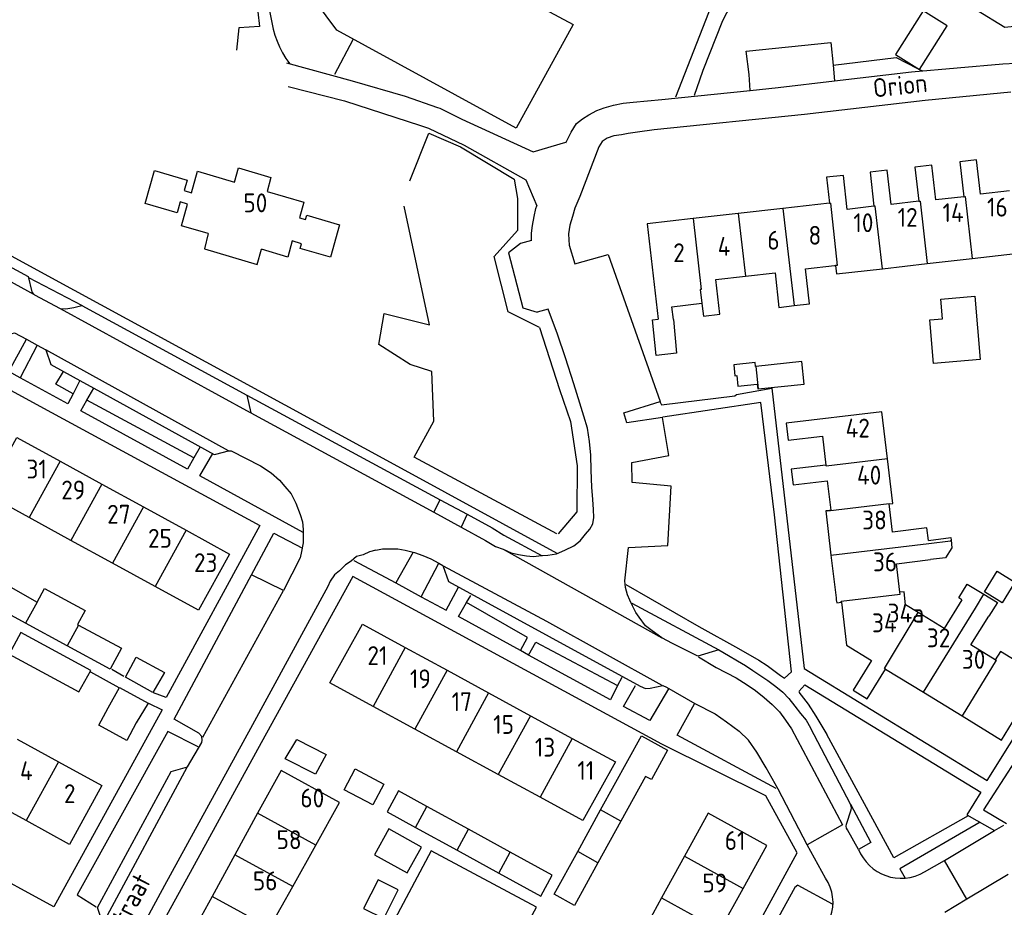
# Model space of a CAD drawing. Header units: metres. Extents: x 226218 to 240385, y 439369 to 449677.
# Tile 269 of 353: x 236533 to 236663, y 445386 to 445504. Entities that reach past the tile are written whole.
import ezdxf

# ---------------------------------------------------------------- set-up
doc = ezdxf.new("R2010")
doc.units = ezdxf.units.M
doc.header["$MEASUREMENT"] = 0
for name, color, linetype in [('DAKRAND', 4, 'Continuous'), ('DAKRAND-BYG', 4, 'Continuous'), ('HEK', 253, 'Continuous'), ('HOOFDGEBOUW', 4, 'Continuous'), ('HUISNUMMER', 253, 'Continuous'), ('KANTVERH', 253, 'Continuous'), ('KNTONVERHARD', 253, 'Continuous'), ('STRAATNAAM', 253, 'Continuous'), ('TUSSENMUUR', 253, 'Continuous')]:
    doc.layers.add(name, color=color, linetype=linetype)
doc.styles.get("Standard").update_dxf_attribs({"font": 'iso.shx'})

msp = doc.modelspace()

# ---------------------------------------------------------------- linework, layer by layer
at = {"layer": 'DAKRAND'}
msp.add_line((236619.28, 445465.46), (236623.26, 445465.94), dxfattribs=at)
for points in [[(236557.72, 445475.19), (236557.22, 445473.16), (236564.23, 445471.11), (236564.8, 445473.11)], [(236619.48, 445463.8), (236619.91, 445459.31), (236617.18, 445459.03), (236616.71, 445463.75), (236617.45, 445463.84)], [(236653.33, 445434.44), (236656.3, 445434.82), (236656.34, 445434.47)], [(236656.34, 445434.47), (236656.45, 445433.46), (236655.6, 445432.16), (236653.63, 445431.9)], [(236657.77, 445426.58), (236657.39, 445426.81), (236658.5, 445428.65), (236660.7, 445427.32)], [(236660.7, 445427.32), (236662.49, 445426.23), (236661.34, 445424.39)]]:
    msp.add_lwpolyline(points, dxfattribs=at)
at = {"layer": 'DAKRAND-BYG'}
for p, q in [((236636.54, 445458.2), (236630.41, 445457.55)), ((236531.22, 445428.41), (236534.99, 445426.26)), ((236534.99, 445426.26), (236535.98, 445428.07)), ((236533.46, 445423.47), (236527.91, 445426.48)), ((236538.99, 445420.46), (236533.46, 445423.47)), ((236544.68, 445417.36), (236538.99, 445420.46)), ((236581.46, 445398.39), (236585.23, 445396.32)), ((236592.29, 445396.1), (236586.75, 445399.12)), ((236606.77, 445393.13), (236609.82, 445398.66)), ((236612.51, 445397.18), (236609.46, 445391.65)), ((236585.23, 445396.32), (236590.76, 445393.3)), ((236597.82, 445393.07), (236592.29, 445396.1)), ((236590.76, 445393.3), (236596.29, 445390.27)), ((236603.65, 445387.47), (236606.77, 445393.13))]:
    msp.add_line(p, q, dxfattribs=at)
for points in [[(236652.64, 445504.78), (236648.98, 445498.96), (236652.14, 445496.97), (236655.81, 445502.78), (236652.64, 445504.78)], [(236659.49, 445466.9), (236660.22, 445458.47), (236654.02, 445457.93), (236653.52, 445463.76), (236655.21, 445463.9), (236654.98, 445466.51), (236659.49, 445466.9)], [(236630.41, 445457.55), (236630.4, 445457.55), (236630.35, 445458.09), (236627.49, 445457.79), (236627.65, 445456.32), (236627.9, 445456.34), (236628.05, 445454.94), (236630.6, 445455.21), (236630.67, 445454.57), (236630.75, 445454.58)], [(236630.75, 445454.58), (236636.86, 445455.22), (236636.54, 445458.2)], [(236663.12, 445426.18), (236660.77, 445427.62), (236662.46, 445430.36), (236664.81, 445428.92), (236663.12, 445426.18)], [(236535.98, 445428.07), (236541.37, 445425.13), (236540.37, 445423.29), (236540.51, 445423.22)], [(236540.51, 445423.22), (236546.18, 445420.13), (236544.68, 445417.36)], [(236542.11, 445417.19), (236532.85, 445422.23), (236531.29, 445419.36), (236540.55, 445414.33), (236542.11, 445417.19)], [(236551.93, 445416.92), (236550.35, 445414.25), (236546.72, 445416.3), (236548.14, 445418.97), (236551.93, 445416.92)], [(236544.43, 445412.22), (236545.95, 445414.94), (236549.73, 445412.84), (236548.16, 445410.21)], [(236548.16, 445410.21), (236546.9, 445407.9), (236543.21, 445409.92), (236544.43, 445412.22)], [(236609.82, 445398.66), (236615.24, 445408.49), (236618.71, 445406.58), (236616.56, 445402.7), (236615.79, 445403.12), (236612.51, 445397.18)], [(236573.37, 445406.03), (236571.97, 445403.41), (236567.95, 445405.46), (236569.5, 445408.03), (236573.37, 445406.03)], [(236579.58, 445399.34), (236575.75, 445401.35), (236577.21, 445404.12), (236581.04, 445402.1), (236579.58, 445399.34)], [(236586.75, 445399.12), (236582.99, 445401.18), (236581.46, 445398.39)], [(236584.14, 445390.29), (236586.05, 445393.71), (236581.7, 445396.13), (236579.79, 445392.71), (236584.14, 445390.29)], [(236596.29, 445390.27), (236601.86, 445387.23), (236603.39, 445390.02), (236597.82, 445393.07)], [(236609.46, 445391.65), (236606.34, 445385.99), (236603.65, 445387.47)], [(236581.01, 445384.23), (236582.94, 445388.03), (236580.26, 445389.4), (236578.32, 445385.59), (236581.01, 445384.23)]]:
    msp.add_lwpolyline(points, dxfattribs=at)
at = {"layer": 'HEK'}
for p, q in [((236595.67, 445472.16), (236598.78, 445475.61)), ((236597.53, 445464.82), (236595.67, 445472.16)), ((236601.7, 445462.75), (236597.53, 445464.82))]:
    msp.add_line(p, q, dxfattribs=at)
for points in [[(236572.42, 445521.07), (236606.15, 445502.96), (236598.61, 445489.19), (236574.81, 445502.21), (236567.46, 445512.14), (236574.33, 445524.74)], [(236584.5, 445482.19), (236586.99, 445488.52), (236591.21, 445486.73), (236598.33, 445482.42), (236598.79, 445479.84), (236598.76, 445477.01), (236598.78, 445475.61)], [(236603.98, 445435.33), (236585.08, 445445.53), (236587.65, 445450.27), (236587.39, 445456.88), (236584.53, 445457.8), (236580.39, 445460.49), (236581.09, 445464.59), (236587.09, 445463.09), (236583.73, 445478.84)], [(236601.7, 445462.75), (236604.37, 445454.5), (236605.81, 445450.25), (236606.7, 445444.35), (236606.65, 445438.23), (236604.18, 445435.33)]]:
    msp.add_lwpolyline(points, dxfattribs=at)
at = {"layer": 'HOOFDGEBOUW'}
for p, q in [((236640.19, 445479.22), (236634.02, 445478.53)), ((236628.08, 445477.86), (236622.09, 445477.19)), ((236634.02, 445478.53), (236628.08, 445477.86)), ((236659.14, 445471.9), (236664.92, 445472.56)), ((236647.23, 445470.54), (236653.17, 445471.22)), ((236653.17, 445471.22), (236659.14, 445471.9)), ((236637.02, 445470.5), (236640.88, 445470.94)), ((236640.88, 445470.94), (236641.01, 445470.95)), ((236641.01, 445470.95), (236641.13, 445469.84)), ((236641.13, 445469.84), (236647.23, 445470.54)), ((236623.26, 445465.94), (236623.31, 445465.56)), ((236619.48, 445463.8), (236619.28, 445465.46)), ((236538.06, 445444.97), (236543.59, 445441.93)), ((236543.59, 445441.93), (236549.11, 445438.9)), ((236549.11, 445438.9), (236554.77, 445435.8)), ((236539.49, 445434.46), (236533.95, 445437.5)), ((236554.77, 445435.8), (236560.52, 445432.64)), ((236545.01, 445431.43), (236539.49, 445434.46)), ((236640.4, 445432.51), (236641.08, 445426.83)), ((236550.67, 445428.32), (236545.01, 445431.43)), ((236641.08, 445426.83), (236641.11, 445426.55)), ((236641.11, 445426.55), (236641.16, 445426.18)), ((236641.16, 445426.18), (236641.78, 445426.25)), ((236583.88, 445420.23), (236589.42, 445417.21)), ((236589.42, 445417.21), (236594.95, 445414.2)), ((236647.64, 445417.37), (236652.69, 445414.28)), ((236594.95, 445414.2), (236600.49, 445411.18)), ((236652.69, 445414.28), (236657.81, 445411.14)), ((236585.15, 445409.39), (236579.62, 445412.4)), ((236600.49, 445411.18), (236606.03, 445408.17)), ((236590.7, 445406.37), (236585.15, 445409.39)), ((236532.36, 445408.04), (236537.82, 445405.05)), ((236606.03, 445408.17), (236611.8, 445405.03)), ((236596.23, 445403.35), (236590.7, 445406.37)), ((236537.82, 445405.05), (236543.57, 445401.91)), ((236601.77, 445400.34), (236596.23, 445403.35)), ((236533.54, 445397.24), (236528.09, 445400.22)), ((236571.99, 445393.99), (236575.15, 445399.66)), ((236564.26, 445398.22), (236561.24, 445392.7)), ((236568.93, 445388.49), (236571.99, 445393.99)), ((236628.73, 445388.25), (236631.87, 445393.95)), ((236561.24, 445392.7), (236558.22, 445387.18)), ((236620.97, 445392.52), (236617.92, 445386.99)), ((236565.87, 445383), (236568.93, 445388.49)), ((236625.68, 445382.72), (236628.73, 445388.25)), ((236558.22, 445387.18), (236555.2, 445381.66)), ((236617.92, 445386.99), (236614.88, 445381.46))]:
    msp.add_line(p, q, dxfattribs=at)
for points in [[(236668.46, 445503.09), (236663.47, 445502.55), (236659.7, 445504.88)], [(236658.05, 445480.09), (236654.31, 445479.66), (236653.78, 445484.29), (236651.55, 445484.04), (236652.07, 445479.5)], [(236664.08, 445480.88), (236660.26, 445480.44), (236659.74, 445484.98), (236657.52, 445484.72), (236658.05, 445480.09)], [(236557.72, 445475.19), (236554.16, 445476.23), (236554.96, 445479.12), (236554.01, 445479.4), (236553.61, 445477.94), (236549.36, 445479.19), (236550.58, 445483.57), (236554.91, 445482.29), (236554.52, 445480.9), (236555.5, 445480.62), (236556.3, 445483.5), (236561.22, 445482.05), (236561.74, 445483.92), (236566.05, 445482.66), (236565.54, 445480.79), (236570.39, 445479.36), (236569.82, 445477.29), (236570.65, 445477.06), (236570.8, 445477.63), (236575.14, 445476.36), (236573.95, 445472.06), (236569.94, 445473.23), (236570.11, 445473.85), (236568.88, 445474.22), (236568.29, 445472.09), (236564.8, 445473.11)], [(236646.11, 445478.82), (236642.57, 445478.42), (236642.05, 445482.93), (236639.79, 445482.67), (236640.19, 445479.22)], [(236652.07, 445479.5), (236648.39, 445479.08), (236647.88, 445483.62), (236645.6, 445483.36), (236646.11, 445478.82)], [(236622.09, 445477.19), (236616, 445476.51), (236617.45, 445463.84)], [(236629.04, 445469.54), (236632.97, 445469.99), (236633.49, 445465.4), (236635.51, 445465.63)], [(236635.51, 445465.63), (236637.55, 445465.86), (236637.02, 445470.5)], [(236623.46, 445464.25), (236625.63, 445464.5), (236625.1, 445469.09), (236629.04, 445469.54)], [(236623.31, 445465.56), (236623.46, 445464.25), (236623.46, 445464.25)], [(236647.89, 445445.3), (236647.15, 445451.52), (236634.46, 445450.01), (236634.73, 445447.75), (236639.27, 445448.29), (236639.73, 445444.44)], [(236533.95, 445437.5), (236528.21, 445440.65), (236532.31, 445448.12), (236538.06, 445444.97)], [(236648.12, 445439.31), (236648.6, 445439.34), (236647.89, 445445.3)], [(236639.73, 445444.44), (236635.12, 445443.9), (236635.36, 445441.82), (236639.91, 445442.36), (236640.37, 445438.45), (236639.96, 445438.4)], [(236639.96, 445438.4), (236639.7, 445438.36), (236640.4, 445432.51)], [(236653.33, 445434.44), (236653.13, 445436.12), (236648.58, 445435.53), (236648.12, 445439.31)], [(236560.52, 445432.64), (236556.42, 445425.17), (236550.67, 445428.32)], [(236649.56, 445427.57), (236649.11, 445431.36), (236653.63, 445431.9)], [(236651.99, 445424.87), (236650.31, 445425.9), (236650.1, 445427.63), (236649.56, 445427.57)], [(236641.78, 445426.25), (236642.45, 445420.55), (236645.77, 445418.52)], [(236657.77, 445426.58), (236655.42, 445422.76), (236651.99, 445424.87)], [(236662.22, 445418.59), (236658.99, 445420.57), (236661.34, 445424.39)], [(236579.62, 445412.4), (236573.86, 445415.53), (236578.21, 445423.31), (236583.88, 445420.23)], [(236669.85, 445419.07), (236668.18, 445420.09), (236666.56, 445417.44), (236662.89, 445419.68), (236662.22, 445418.59)], [(236657.81, 445411.14), (236663.03, 445407.94), (236669.85, 445419.07)], [(236645.77, 445418.52), (236643.34, 445414.55), (236645.2, 445413.41), (236647.64, 445417.37)], [(236611.8, 445405.03), (236607.45, 445397.25), (236601.77, 445400.34)], [(236575.15, 445399.66), (236567.38, 445403.92), (236564.26, 445398.22)], [(236543.57, 445401.91), (236539.3, 445394.09), (236533.54, 445397.24)], [(236631.87, 445393.95), (236624.11, 445398.22), (236620.97, 445392.52)]]:
    msp.add_lwpolyline(points, dxfattribs=at)
at = {"layer": 'KANTVERH'}
for p, q in [((236574.51, 445496.38), (236576.98, 445500.97)), ((236640.69, 445497.58), (236640.88, 445495.48)), ((236652.16, 445497), (236652.55, 445496.8)), ((236600.88, 445486.06), (236605.21, 445487.33)), ((236599.87, 445482.36), (236601.33, 445478.88)), ((236599.16, 445473.9), (236597.6, 445472.66)), ((236600.62, 445474.29), (236599.16, 445473.9)), ((236597.6, 445472.66), (236599.47, 445465.32)), ((236610.81, 445472.41), (236617.74, 445452.92)), ((236533.85, 445469.38), (236541, 445465.67)), ((236538.07, 445465.25), (236563.29, 445451.42)), ((236599.47, 445465.32), (236601.41, 445464.75)), ((236602.86, 445465.15), (236601.41, 445464.75)), ((236531.26, 445456.89), (236533.57, 445461.17)), ((236533.57, 445461.17), (236535.02, 445460.4)), ((236535.02, 445460.4), (236532.77, 445456.06)), ((236535.02, 445460.4), (236536.16, 445459.78)), ((236532.77, 445456.06), (236531.26, 445456.89)), ((236538.51, 445456.87), (236540.67, 445455.68)), ((236540.67, 445455.68), (236539.77, 445453.94)), ((236540.69, 445455.71), (236540.67, 445455.68)), ((236540.67, 445455.68), (236542.55, 445454.65)), ((236541.61, 445453.07), (236542.55, 445454.65)), ((236542.55, 445454.65), (236542.56, 445454.66)), ((236627.87, 445453.81), (236632.53, 445454.68)), ((236555.82, 445445.44), (236541.61, 445453.07)), ((236562.83, 445453.75), (236588.51, 445439.85)), ((236556.63, 445446.89), (236555.82, 445445.44)), ((236587.66, 445438.2), (236588.51, 445439.85)), ((236588.51, 445439.85), (236592.08, 445437.92)), ((236587.66, 445438.2), (236591.32, 445436.21)), ((236592.08, 445437.92), (236591.32, 445436.21)), ((236592.08, 445437.92), (236595.4, 445436.12)), ((236595.4, 445436.12), (236596.97, 445435.16)), ((236596.97, 445435.16), (236602.06, 445432.39)), ((236596.86, 445433.27), (236617.95, 445421.53)), ((236584.93, 445432.91), (236582.61, 445428.81)), ((236577.04, 445431.8), (236582.61, 445428.81)), ((236586.01, 445426.97), (236588.34, 445431.42)), ((236582.61, 445428.81), (236586.01, 445426.97)), ((236592.02, 445426.2), (236592.58, 445427.13)), ((236600.25, 445419.23), (236599.18, 445419.82)), ((236542.07, 445416.98), (236545.85, 445414.93)), ((236544.9, 445417.35), (236546.51, 445416.44)), ((236612.61, 445416.24), (236612.07, 445415.17)), ((236643.01, 445399.43), (236637.69, 445409.56)), ((236543.71, 445383.53), (236554.91, 445404.35)), ((236637.26, 445394.01), (236633.39, 445401.42)), ((236642.47, 445396.75), (236643.09, 445398.67)), ((236662.13, 445395.94), (236663.33, 445396.64)), ((236644.07, 445393.42), (236642.58, 445396)), ((236655.47, 445391.93), (236662.13, 445395.94)), ((236639.68, 445389.61), (236637.26, 445394.01)), ((236652.83, 445390.43), (236655.47, 445391.93)), ((236658.45, 445386.79), (236655.47, 445391.93)), ((236663.91, 445390.1), (236658.45, 445386.79)), ((236636.01, 445388.68), (236640.57, 445386.17)), ((236658.45, 445386.79), (236655.51, 445385.02))]:
    msp.add_line(p, q, dxfattribs=at)
for points in [[(236564.59, 445529.44), (236564.12, 445527.82), (236563.81, 445526.3), (236564.02, 445524.73), (236565.84, 445520.3), (236565.97, 445519.43), (236566.08, 445518.61), (236566.25, 445517.13), (236566.28, 445515.92), (236566.17, 445514.56), (236565.75, 445512.14), (236565.59, 445511.14), (236565.53, 445510.14), (236565.53, 445508.84), (236565.64, 445507.02), (236565.85, 445504.8), (236566.36, 445502.34)], [(236436.19, 445525.02), (236461.84, 445510.96), (236486.9, 445497.22), (236514.98, 445481.87), (236514.8, 445481.37), (236539.91, 445467.68), (236581.86, 445444.85), (236603.99, 445432.74)], [(236564.29, 445504.65), (236564.51, 445502.71), (236561.77, 445502.54), (236561.46, 445499.55)], [(236566.36, 445502.34), (236566.58, 445501.54), (236566.86, 445500.76), (236567.19, 445500)], [(236567.19, 445500), (236567.59, 445499.22), (236568.04, 445498.47), (236568.55, 445497.75)], [(236629.68, 445494.22), (236629.53, 445496.31), (236629.15, 445499.44), (236640.37, 445500.59), (236640.69, 445497.58)], [(236640.69, 445497.58), (236649.05, 445498.57), (236651.82, 445497.17)], [(236568.1, 445497.87), (236576.82, 445495.49), (236583.88, 445493.47), (236588.14, 445491.95), (236588.45, 445491.84), (236591.37, 445490.41), (236600.88, 445486.06)], [(236640.88, 445495.48), (236651.08, 445496.67), (236663.2, 445497.75), (236664.94, 445497.84), (236665.89, 445497.77), (236667.08, 445497.65), (236668.09, 445497.37), (236668.89, 445496.99), (236669.55, 445496.71), (236670.55, 445496.24), (236681.82, 445491.08), (236683.07, 445490.76), (236684.38, 445490.49), (236685.92, 445490.48), (236687.26, 445490.56), (236690.83, 445490.9), (236695.9, 445491.37), (236697.29, 445491.6), (236698.62, 445492.03), (236699.66, 445492.35), (236700.39, 445493.12), (236700.96, 445494.18), (236701.33, 445495.08), (236701.46, 445496.08)], [(236568.32, 445494.74), (236575.83, 445492.83), (236585.88, 445489.57), (236586.97, 445489.21), (236591.7, 445486.94), (236599.87, 445482.36)], [(236629.68, 445494.22), (236633.37, 445494.6), (236640.88, 445495.48)], [(236664.29, 445494), (236662.9, 445493.86), (236652.92, 445492.88), (236636.89, 445491), (236616.93, 445488.98), (236614.7, 445488.68), (236613.46, 445488.5), (236612.57, 445488.33), (236611.58, 445488.16), (236610.69, 445487.89), (236610, 445487.42), (236609.57, 445486.72), (236607.04, 445480.14), (236606.38, 445478.58), (236606.06, 445477.48), (236605.74, 445476.33), (236605.57, 445475.18), (236605.58, 445474.38), (236605.65, 445473.68), (236606.41, 445471.17), (236610.81, 445472.41)], [(236607.39, 445490.45), (236608.27, 445490.97), (236609.3, 445491.54), (236610.29, 445491.91), (236611.53, 445492.24), (236612.82, 445492.52), (236614.15, 445492.65), (236617.93, 445492.99), (236629.68, 445494.22)], [(236605.18, 445487.26), (236605.89, 445488.67), (236606.61, 445489.83), (236607.39, 445490.45)], [(236509.73, 445480.75), (236510.08, 445480.81), (236512.01, 445481.3), (236533.79, 445469.48), (236534.29, 445467.45), (236534.65, 445467.06), (236509.73, 445480.75)], [(236600.62, 445474.29), (236600.64, 445475.26), (236600.76, 445476.26), (236600.98, 445477.46), (236601.2, 445478.55), (236601.33, 445478.88)], [(236485.38, 445453.27), (236496.32, 445473.51), (236536.91, 445451.44), (236564.59, 445436.43), (236552.15, 445413.59), (236550.45, 445414.2)], [(236534.65, 445467.06), (236538.07, 445465.25), (236538.82, 445465.22), (236539.86, 445465.39), (236540.95, 445465.67), (236562.83, 445453.75)], [(236607.59, 445450.94), (236607.05, 445452.67), (236606.24, 445455.24), (236605.16, 445458.69), (236604.09, 445461.85), (236602.86, 445465.15)], [(236527.36, 445462.86), (236529.8, 445461.52), (236530.15, 445461.48), (236531.98, 445462.02), (236533.57, 445461.17)], [(236542.55, 445454.65), (236558.49, 445445.88), (236558.74, 445445.89), (236560.42, 445446.33), (236536.16, 445459.78)], [(236536.16, 445459.78), (236536.81, 445457.81), (236538.51, 445456.87)], [(236539.77, 445453.94), (236537.47, 445455.2), (236538.51, 445456.87)], [(236539.77, 445453.94), (236539.07, 445452.59), (236532.77, 445456.06)], [(236632.53, 445454.68), (236636.85, 445417.45), (236661.15, 445402.56), (236676.39, 445426.95)], [(236555.82, 445445.44), (236554.96, 445443.91), (236540.79, 445451.68), (236541.61, 445453.07)], [(236562.83, 445453.75), (236563.39, 445451.38), (236587.66, 445438.2)], [(236617.95, 445421.53), (236616.68, 445422.44), (236615.77, 445423.12), (236614.94, 445424.24), (236614.48, 445424.88), (236614.06, 445425.77), (236613.7, 445426.5), (236613.38, 445427.24), (236613.11, 445428.18), (236613.04, 445429.08), (236613.53, 445433.52), (236618.75, 445433.79), (236619.16, 445441.66), (236614.02, 445442.14), (236613.95, 445444.82), (236618.86, 445445.73), (236618.04, 445450.79), (236613.28, 445450.08), (236612.9, 445451.41), (236617.74, 445452.92)], [(236613.15, 445428.58), (236622.84, 445423.04), (236628.13, 445420.08), (236630.81, 445418.55), (236631.92, 445417.83), (236632.83, 445417.16), (236633.69, 445416.53), (236634.25, 445416.15), (236635.17, 445417.01), (236632.88, 445437.86), (236631.08, 445452.79), (236618.09, 445450.84)], [(236617.69, 445452.92), (236617.9, 445452.48), (236627.63, 445453.66), (236627.87, 445453.81)], [(236591.32, 445436.21), (236594.55, 445434.45), (236595.86, 445433.64), (236596.86, 445433.27), (236597.92, 445432.79), (236598.92, 445432.57), (236599.97, 445432.39), (236600.87, 445432.32), (236602.01, 445432.44), (236602.8, 445432.51), (236603.94, 445432.69), (236605.08, 445433.16), (236606.26, 445433.74), (236607.09, 445434.41), (236607.81, 445435.27), (236608.39, 445435.93), (236608.77, 445436.64), (236608.9, 445437.48), (236608.88, 445438.58), (236608.8, 445439.87), (236608.66, 445441.51), (236608.55, 445443.8), (236608.51, 445445.79), (236608.32, 445447.57), (236608.07, 445449.36), (236607.59, 445450.94)], [(236560.42, 445446.33), (236560.77, 445446.34), (236564.65, 445444.34), (236566.06, 445443.43), (236567.18, 445442.46), (236567.9, 445441.63), (236568.72, 445440.65), (236569.35, 445439.38), (236569.93, 445437.9), (236570.25, 445436.91), (236570.32, 445435.91), (236570.34, 445435.32), (236570.32, 445434.12), (236570.1, 445432.97), (236569.92, 445432.12), (236567.73, 445427.79)], [(236570.33, 445435.52), (236556.62, 445443.05), (236558.34, 445445.98)], [(236554.95, 445404.4), (236556.87, 445407.63), (236556.91, 445407.93), (236556.85, 445408.42), (236556.49, 445408.86), (236553.21, 445410.72), (236563.45, 445429.88), (236566.41, 445435.42), (236570.24, 445433.43)], [(236579.98, 445433.18), (236579.13, 445432.94), (236578.29, 445432.54), (236577.39, 445432.3), (236576.69, 445431.71), (236575.95, 445431.21), (236575.15, 445430.42), (236574.5, 445429.87), (236573.9, 445429.03), (236573.6, 445428.34), (236563.31, 445409.49), (236551.91, 445388.61), (236539.82, 445366.29), (236535.12, 445357.46), (236535.12, 445357.11), (236535.32, 445356.91), (236541.02, 445354.16), (236536.91, 445346.3)], [(236579.98, 445433.18), (236580.87, 445433.33), (236581.82, 445433.33), (236582.91, 445433.33), (236583.85, 445433.17), (236584.93, 445432.91)], [(236584.93, 445432.91), (236585.09, 445432.87), (236586.23, 445432.47), (236587.28, 445432.02), (236588.34, 445431.42)], [(236588.34, 445431.42), (236588.86, 445431.12), (236589.6, 445428.98), (236602.99, 445421.69), (236615.05, 445415.09), (236615.79, 445414.79), (236616.39, 445414.84), (236618.08, 445415.18), (236618.57, 445414.98), (236622.34, 445412.78), (236625.02, 445411.43), (236626.51, 445410.38), (236628.19, 445409.14), (236629.43, 445407.94)], [(236588.91, 445431.07), (236602.65, 445423.72), (236617.93, 445415.23)], [(236604.32, 445335.41), (236616.8, 445358.35), (236625.35, 445373.57), (236635.89, 445392.97), (236631.74, 445400.53), (236617.95, 445407.38), (236576.93, 445429.67), (236564.24, 445406.7), (236555.6, 445390.83), (236541.41, 445365.09), (236548.34, 445361.25)], [(236557, 445408.33), (236567.73, 445427.79), (236563.45, 445429.88)], [(236586.01, 445426.97), (236589.29, 445425.21), (236590.94, 445428.23)], [(236599.18, 445419.82), (236590.93, 445424.36), (236592.02, 445426.2)], [(236599.18, 445419.82), (236600.12, 445421.58), (236592.02, 445426.2)], [(236613.95, 445426.11), (236625.5, 445419.92), (236622.73, 445419.1), (236619.36, 445420.77), (236617.95, 445421.53)], [(236600.25, 445419.23), (236601.2, 445420.96), (236612.07, 445415.17)], [(236612.07, 445415.17), (236611.11, 445413.27), (236600.25, 445419.23)], [(236622.83, 445419.01), (236625.16, 445417.57), (236627.83, 445416.19), (236629.29, 445415.28), (236630.4, 445414.51), (236631.52, 445413.59), (236632.59, 445412.67), (236633.56, 445411.7), (236634.38, 445410.57), (236635.15, 445409.45)], [(236625.5, 445419.92), (236626.81, 445419.15), (236627.97, 445418.48), (236629.03, 445417.86), (236630.04, 445417.19), (236630.95, 445416.56), (236632.01, 445415.84), (236633.08, 445415.07), (236633.99, 445414.3), (236634.81, 445413.47), (236635.58, 445412.44), (236636.35, 445411.47), (236637.12, 445410.59), (236637.69, 445409.56)], [(236618.82, 445414.73), (236616.37, 445410.52), (236612.85, 445412.41), (236614.45, 445415.19)], [(236636.13, 445414.4), (236636.91, 445415.26), (236660.29, 445401.04), (236658.42, 445398.01), (236662.13, 445395.94)], [(236636.13, 445414.3), (236637.37, 445412.69), (236638.4, 445411.12), (236639.85, 445408.67)], [(236549.78, 445412.84), (236551.6, 445411.94), (236537.23, 445385.81), (236517.07, 445396.77), (236503.2, 445404.34)], [(236633.14, 445401.52), (236619.99, 445408.57), (236622.29, 445412.73)], [(236556.39, 445407.02), (236552.36, 445409.06), (236540.33, 445387.38), (236542.86, 445385.79)], [(236635.15, 445409.45), (236641.94, 445396.67), (236637.26, 445394.01)], [(236658.61, 445397.9), (236648.73, 445392.29), (236639.85, 445408.67)], [(236633.39, 445401.42), (236631.8, 445404.26), (236630.57, 445406.35), (236629.43, 445407.94)], [(236526.77, 445356.09), (236538.32, 445377.42), (236538.86, 445378.02), (236539.56, 445378.26), (236540.26, 445378.41), (236540.9, 445378.66), (236541.15, 445378.9), (236543.71, 445383.53), (236543.01, 445385.7), (236552.78, 445403.75), (236554.95, 445404.4)], [(236664.77, 445405.03), (236660.64, 445398.66), (236663.7, 445396.85)], [(236643.01, 445399.43), (236645.67, 445394.35), (236644.07, 445393.42)], [(236643.09, 445398.67), (236643.13, 445398.92), (236643.1, 445399.18), (236643.01, 445399.43)], [(236642.58, 445396), (236642.47, 445396.23), (236642.43, 445396.49), (236642.47, 445396.75)], [(236660.19, 445397.03), (236649.56, 445390.86), (236650.23, 445389.6)], [(236583.63, 445376.98), (236583.38, 445376.59), (236593.34, 445371.14), (236601.29, 445385.77), (236587.3, 445393.22), (236582.51, 445384.14), (236582.8, 445384.04)], [(236644.07, 445393.42), (236644.34, 445392.83), (236644.67, 445392.28), (236645.06, 445391.76), (236645.5, 445391.29), (236645.99, 445390.86), (236646.52, 445390.5), (236647.09, 445390.18), (236647.68, 445389.94), (236648.3, 445389.75), (236648.94, 445389.63), (236649.58, 445389.58), (236650.23, 445389.6)], [(236650.23, 445389.6), (236650.91, 445389.7), (236651.58, 445389.87), (236652.22, 445390.11), (236652.83, 445390.43)], [(236636.01, 445388.68), (236635.58, 445388.35), (236630.28, 445378.72), (236632.13, 445377.8)], [(236637.82, 445381.34), (236638.38, 445381.72), (236638.89, 445382.16), (236639.35, 445382.66), (236639.74, 445383.21), (236640.08, 445383.8), (236640.33, 445384.43), (236640.52, 445385.08), (236640.63, 445385.75), (236640.67, 445386.42), (236640.62, 445387.1), (236640.5, 445387.76), (236640.3, 445388.41), (236640.02, 445389.03), (236639.68, 445389.61)]]:
    msp.add_lwpolyline(points, dxfattribs=at)
at = {"layer": 'KNTONVERHARD'}
msp.add_line((236622.29, 445493.59), (236622.98, 445495.63), dxfattribs=at)
for points in [[(236619.81, 445493.38), (236624.97, 445506.64), (236627.28, 445511.87), (236629.67, 445516.11), (236631.58, 445519.29), (236635.38, 445525.16), (236639.77, 445530.68), (236644.23, 445535.72)], [(236622.98, 445495.63), (236623.41, 445496.9), (236626.04, 445503.48), (236632.32, 445515.58), (236633.68, 445517.52)]]:
    msp.add_lwpolyline(points, dxfattribs=at)
at = {"layer": 'TUSSENMUUR'}
for p, q in [((236628.08, 445477.86), (236629.04, 445469.54)), ((236634.02, 445478.53), (236635.51, 445465.63)), ((236623.05, 445467.77), (236623.26, 445465.94)), ((236623.26, 445465.94), (236623.31, 445465.56)), ((236623.31, 445465.56), (236623.46, 445464.25)), ((236630.41, 445457.55), (236630.75, 445454.58)), ((236538.06, 445444.97), (236533.95, 445437.5)), ((236543.59, 445441.93), (236539.49, 445434.46)), ((236549.11, 445438.9), (236545.01, 445431.43)), ((236554.77, 445435.8), (236550.67, 445428.32)), ((236640.4, 445432.51), (236653.37, 445434.05)), ((236659.57, 445425.47), (236660.7, 445427.32)), ((236534.99, 445426.26), (236533.46, 445423.47)), ((236652.69, 445414.28), (236659.57, 445425.47)), ((236540.51, 445423.22), (236538.99, 445420.46)), ((236583.88, 445420.23), (236579.62, 445412.4)), ((236589.42, 445417.21), (236585.15, 445409.39)), ((236594.95, 445414.2), (236590.7, 445406.37)), ((236600.49, 445411.18), (236596.23, 445403.35)), ((236606.03, 445408.17), (236601.77, 445400.34)), ((236537.82, 445405.05), (236533.54, 445397.24)), ((236571.99, 445393.99), (236564.26, 445398.22)), ((236585.23, 445396.32), (236586.75, 445399.12)), ((236612.51, 445397.18), (236609.82, 445398.66)), ((236590.76, 445393.3), (236592.29, 445396.1)), ((236568.93, 445388.49), (236561.24, 445392.7)), ((236596.29, 445390.27), (236597.82, 445393.07)), ((236609.46, 445391.65), (236606.77, 445393.13)), ((236620.97, 445392.52), (236628.73, 445388.25)), ((236565.87, 445383), (236558.22, 445387.18)), ((236617.92, 445386.99), (236625.68, 445382.72))]:
    msp.add_line(p, q, dxfattribs=at)
for points in [[(236640.19, 445479.22), (236640.32, 445479.23), (236641.24, 445470.98), (236641.01, 445470.95)], [(236652.07, 445479.5), (236652.22, 445479.52), (236653.17, 445471.22)], [(236658.05, 445480.09), (236658.2, 445480.11), (236659.14, 445471.9)], [(236647.23, 445470.54), (236646.27, 445478.84), (236646.11, 445478.82)], [(236622.09, 445477.19), (236623.18, 445467.79), (236623.05, 445467.77)], [(236647.89, 445445.3), (236639.74, 445444.33), (236639.73, 445444.44)], [(236648.12, 445439.31), (236639.97, 445438.34), (236639.96, 445438.4)], [(236653.37, 445434.05), (236656.25, 445434.39), (236656.34, 445434.47)], [(236641.78, 445426.25), (236641.76, 445426.4), (236649.59, 445427.33), (236649.56, 445427.57)], [(236647.64, 445417.37), (236647.51, 445417.45), (236651.99, 445424.87)], [(236662.22, 445418.59), (236662.33, 445418.53), (236657.81, 445411.14)]]:
    msp.add_lwpolyline(points, dxfattribs=at)

# ---------------------------------------------------------------- texts
at = {"layer": 'HUISNUMMER'}
for s, p in [('50', (236562.39, 445478.03)), ('14', (236655.21, 445476.74)), ('16', (236661.12, 445477.46)), ('10', (236643.37, 445475.39)), ('12', (236649.25, 445476.1)), ('6', (236631.95, 445473.07)), ('8', (236637.42, 445473.72)), ('2', (236619.45, 445471.41)), ('4', (236625.36, 445472.26)), ('42', (236642.34, 445448.12)), ('31', (236533.59, 445442.68)), ('40', (236643.85, 445441.87)), ('29', (236538.2, 445439.9)), ('27', (236544.3, 445436.68)), ('38', (236644.54, 445435.91)), ('25', (236549.72, 445433.48)), ('23', (236555.82, 445430.25)), ('36', (236645.97, 445430.35)), ('34a', (236647.92, 445423.55)), ('34', (236645.85, 445422.25)), ('32', (236653.13, 445420.26)), ('21', (236578.85, 445417.91)), ('30', (236657.78, 445417.4)), ('19', (236584.49, 445414.82)), ('17', (236590.03, 445411.79)), ('15', (236595.55, 445408.76)), ('13', (236601.08, 445405.74)), ('4', (236532.72, 445402.63)), ('11', (236606.73, 445402.65)), ('2', (236538.56, 445399.57)), ('60', (236569.95, 445399)), ('58', (236566.79, 445393.46)), ('61', (236626.3, 445393.35)), ('56', (236563.65, 445387.99)), ('59', (236623.33, 445387.71))]:
    msp.add_text(s, height=2.5, dxfattribs=at).set_placement(p)
at = {"layer": 'STRAATNAAM'}
for s, rotation, p in [('Orion', 6.087, (236646.11, 445493.25)), ('Jan Steenstraat', 62.5378, (236540.03, 445369.72))]:
    msp.add_text(s, height=2.5, rotation=rotation, dxfattribs=at).set_placement(p)

doc.saveas('drawing.dxf')
